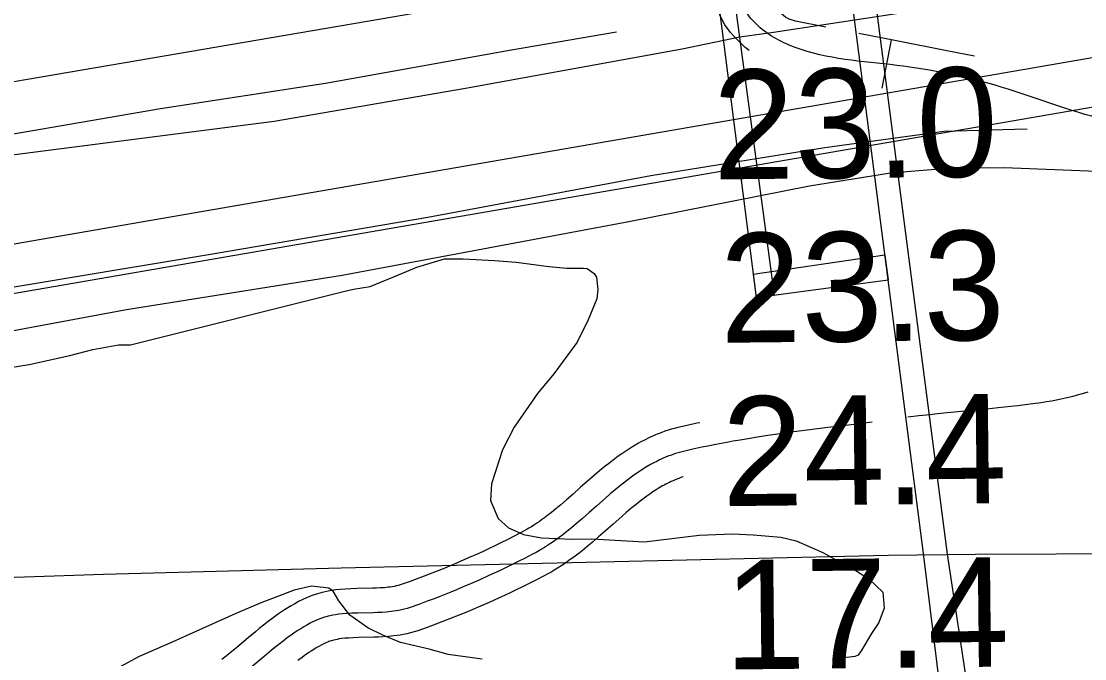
# Model space of a CAD drawing. Extents: x 3508733 to 3546731, y 546897 to 572481.
# Drawn here: x 3519217 to 3519868, y 566347 to 566737 of the extents above; entities that cross this region are included whole.
import ezdxf

# ---------------------------------------------------------------- set-up
doc = ezdxf.new("R2010")
doc.units = 0
for name, color, linetype in [('V-FLOD-BASE', 7, 'Continuous'), ('V-LEVE-TOET', 7, 'Continuous'), ('V-RIVR-RANG', 7, 'Continuous'), ('V-ROAD-CNTR', 7, 'Continuous'), ('V-SITE-STRC', 7, 'Continuous'), ('V-SITE-VEGE', 7, 'Continuous'), ('V-SURV-LINE', 7, 'Continuous'), ('V-TOPO-MINR', 7, 'Continuous'), ('V-TOPO-SHOR', 7, 'Continuous')]:
    doc.layers.add(name, color=color, linetype=linetype)

msp = doc.modelspace()

# ---------------------------------------------------------------- linework, layer by layer
at = {"layer": 'V-FLOD-BASE'}
msp.add_lwpolyline([(3519058.86, 566547.3), (3519146.44, 566563.43), (3519334.52, 566594.63), (3519466.27, 566617.17), (3519602.7, 566642.75), (3519709.17, 566659.76), (3519782.21, 566669.78), (3519810.53, 566670.62), (3519833.03, 566671.13)], dxfattribs=at)
at = {"layer": 'V-LEVE-TOET'}
for points in [[(3519136.95, 566645.72), (3519372.12, 566675.92), (3519489.29, 566696.05), (3519621.78, 566720.12), (3519657.19, 566727.44), (3519677.73, 566730.33), (3519809.4, 566750.53), (3519924.32, 566763.95), (3519998.4, 566766.58), (3520053.8, 566762.46), (3520145.94, 566750.55), (3520240.34, 566733.18), (3520349.82, 566712.15), (3520483.71, 566688.9), (3520602.97, 566675.12), (3520716.83, 566664.12), (3520853.14, 566649.76), (3521009.68, 566640.98), (3521180.11, 566626.23), (3521374.6, 566613.53), (3521554.75, 566602.16), (3521650.47, 566597.95), (3521677.61, 566597.25)], [(3519138.88, 566534.03), (3519281.88, 566560.69), (3519413.73, 566581.67), (3519589.17, 566614.56), (3519699.83, 566636.3), (3519749.31, 566644.27), (3519784.25, 566647.23), (3519818.9, 566647.6), (3519916.85, 566643.64), (3519934.21, 566646.8), (3519957.69, 566654.58), (3519970.32, 566661.12), (3519983.57, 566666.14), (3520021.21, 566670.31), (3520043.48, 566672.8), (3520071.64, 566670.66), (3520199.35, 566645.93), (3520337.1, 566617.45), (3520480.54, 566589.69), (3520619.04, 566558.1), (3520666.79, 566551.09), (3520747.13, 566543.96)]]:
    msp.add_lwpolyline(points, dxfattribs=at)
at = {"layer": 'V-ROAD-CNTR'}
msp.add_line((3519744.31, 566696.13), (3519750.03, 566725.58), dxfattribs=at)
for points in [[(3519712.95, 566785.8), (3519437.37, 566738.42), (3518962.97, 566657.35), (3518684.89, 566607.1), (3518544.78, 566581.1), (3518316.18, 566525.03), (3517942.23, 566439.4), (3517865.78, 566419.68)], [(3519709.71, 566733.42), (3519691.18, 566737.02), (3519687.29, 566738.36), (3519685.21, 566739.6), (3519680.51, 566743.43), (3519675.47, 566748.35), (3519674.52, 566749.36), (3519673.61, 566750.59), (3519673.16, 566751.49), (3519671.5, 566757.05), (3519666.61, 566778.63)], [(3519662.83, 566719.14), (3519660.52, 566721.02), (3519654.01, 566727.37), (3519651.48, 566730.09), (3519647.97, 566734.77), (3519645.15, 566740.42), (3519642.46, 566749.44), (3519637.35, 566772)], [(3519800.87, 566715.66), (3519783.86, 566718.99), (3519751.97, 566725.2), (3519730.03, 566729.47)], [(3519870.25, 566510.04), (3519866.74, 566509.01), (3519863.65, 566508.15), (3519860.94, 566507.45), (3519858.56, 566506.86), (3519856.47, 566506.37), (3519852.8, 566505.56), (3519850.04, 566505.01), (3519847.96, 566504.62), (3519844.83, 566504.08), (3519841.69, 566503.6), (3519836.59, 566502.9), (3519831.81, 566502.28), (3519827.33, 566501.74), (3519823.13, 566501.25), (3519815.24, 566500.39), (3519808.33, 566499.69), (3519784.16, 566497.34), (3519778.12, 566496.73), (3519773.59, 566496.25), (3519766.8, 566495.5), (3519760.02, 566494.68)], [(3519632.59, 566491.37), (3519630.75, 566490.98), (3519625.02, 566489.73), (3519619.23, 566488.39), (3519617.21, 566487.88), (3519615.2, 566487.32), (3519613.25, 566486.73), (3519611.35, 566486.1), (3519609.51, 566485.45), (3519607.73, 566484.77), (3519605.99, 566484.07), (3519604.31, 566483.35), (3519602.67, 566482.61), (3519601.08, 566481.86), (3519599.54, 566481.1), (3519598.04, 566480.33), (3519596.58, 566479.55), (3519595.11, 566478.74), (3519592.42, 566477.17), (3519589.82, 566475.56), (3519587.35, 566473.96), (3519585.01, 566472.36), (3519582.78, 566470.79), (3519580.66, 566469.23), (3519578.64, 566467.7), (3519576.71, 566466.2), (3519574.84, 566464.71), (3519571.36, 566461.87), (3519568.14, 566459.15), (3519565.17, 566456.58), (3519559.75, 566451.82), (3519555.09, 566447.69), (3519551.06, 566444.17), (3519547.58, 566441.17), (3519544.55, 566438.64), (3519541.9, 566436.5), (3519539.6, 566434.7), (3519537.59, 566433.17), (3519535.82, 566431.88), (3519534.28, 566430.78), (3519532.94, 566429.85), (3519531.79, 566429.09), (3519529.68, 566427.72), (3519528.13, 566426.77), (3519527, 566426.1), (3519525.22, 566425.1), (3519523.41, 566424.13), (3519519.02, 566421.87), (3519514.83, 566419.76), (3519510.89, 566417.82), (3519507.19, 566416.02), (3519503.7, 566414.36), (3519500.43, 566412.82), (3519497.37, 566411.41), (3519491.55, 566408.79), (3519486.46, 566406.55), (3519481.99, 566404.64), (3519478.07, 566403), (3519474.65, 566401.6), (3519468.58, 566399.18), (3519464.04, 566397.43), (3519460.65, 566396.14), (3519455.5, 566394.25), (3519450.47, 566392.46), (3519449.19, 566392.04), (3519448.02, 566391.71), (3519446.83, 566391.42), (3519445.63, 566391.17), (3519444.43, 566390.96), (3519443.21, 566390.77), (3519442, 566390.62), (3519440.78, 566390.49), (3519439.62, 566390.38), (3519436.94, 566390.2)], [(3519738.25, 566491.76), (3519723.75, 566489.92), (3519711.07, 566488.35), (3519699.98, 566486.95), (3519690.28, 566485.68), (3519681.8, 566484.53), (3519674.39, 566483.46), (3519667.91, 566482.48), (3519662.25, 566481.58), (3519657.29, 566480.76), (3519652.96, 566480.01), (3519649.18, 566479.33), (3519642.56, 566478.08), (3519637.6, 566477.09), (3519633.88, 566476.31), (3519628.31, 566475.1), (3519622.75, 566473.81), (3519621.05, 566473.38), (3519619.4, 566472.92), (3519617.79, 566472.43), (3519616.22, 566471.91), (3519614.69, 566471.37), (3519613.2, 566470.8), (3519611.75, 566470.22), (3519610.33, 566469.61), (3519608.95, 566468.99), (3519607.6, 566468.35), (3519606.29, 566467.7), (3519605, 566467.04), (3519603.75, 566466.37), (3519602.52, 566465.69), (3519600.13, 566464.3), (3519597.85, 566462.89), (3519595.66, 566461.47), (3519593.56, 566460.04), (3519591.55, 566458.62), (3519589.62, 566457.2), (3519587.76, 566455.8), (3519585.98, 566454.41), (3519584.26, 566453.04), (3519580.96, 566450.33), (3519577.88, 566447.74), (3519575.02, 566445.27), (3519569.67, 566440.57), (3519565, 566436.43), (3519560.89, 566432.83), (3519557.27, 566429.73), (3519554.08, 566427.06), (3519551.25, 566424.77), (3519548.76, 566422.81), (3519546.55, 566421.14), (3519544.6, 566419.71), (3519542.89, 566418.49), (3519541.37, 566417.45), (3519540.03, 566416.55), (3519537.67, 566415.03), (3519535.87, 566413.92), (3519534.52, 566413.12), (3519532.46, 566411.96), (3519530.37, 566410.84), (3519525.82, 566408.5), (3519521.53, 566406.34), (3519517.49, 566404.34), (3519513.69, 566402.5), (3519510.11, 566400.8), (3519506.75, 566399.22), (3519503.59, 566397.76), (3519497.65, 566395.08), (3519492.42, 566392.79), (3519487.83, 566390.83), (3519483.81, 566389.14), (3519480.27, 566387.7), (3519474.07, 566385.22), (3519469.4, 566383.42), (3519465.89, 566382.09), (3519460.61, 566380.15), (3519455.31, 566378.26), (3519453.55, 566377.68), (3519451.82, 566377.2), (3519450.13, 566376.78), (3519448.48, 566376.44), (3519446.86, 566376.15), (3519445.29, 566375.92), (3519443.75, 566375.72), (3519442.26, 566375.56), (3519440.8, 566375.43), (3519437.96, 566375.23)], [(3519622.4, 566458.16), (3519622.33, 566458.13), (3519621.09, 566457.72), (3519619.87, 566457.29), (3519618.67, 566456.84), (3519617.5, 566456.36), (3519616.36, 566455.88), (3519615.24, 566455.37), (3519614.13, 566454.85), (3519613.04, 566454.31), (3519611.97, 566453.76), (3519610.92, 566453.2), (3519609.93, 566452.65), (3519607.84, 566451.44), (3519605.88, 566450.22), (3519603.97, 566448.98), (3519602.12, 566447.72), (3519600.32, 566446.45), (3519598.58, 566445.17), (3519596.89, 566443.89), (3519595.25, 566442.62), (3519593.68, 566441.37), (3519590.55, 566438.8), (3519587.62, 566436.33), (3519584.87, 566433.96), (3519579.6, 566429.32), (3519574.91, 566425.17), (3519570.72, 566421.5), (3519566.96, 566418.28), (3519563.61, 566415.47), (3519560.6, 566413.04), (3519557.92, 566410.93), (3519555.52, 566409.12), (3519553.39, 566407.55), (3519551.49, 566406.2), (3519549.8, 566405.04), (3519548.27, 566404.02), (3519545.66, 566402.33), (3519543.62, 566401.08), (3519542.03, 566400.14), (3519539.69, 566398.81), (3519537.34, 566397.56), (3519532.62, 566395.13), (3519528.22, 566392.92), (3519524.08, 566390.87), (3519520.19, 566388.98), (3519516.52, 566387.24), (3519513.08, 566385.62), (3519509.82, 566384.12), (3519503.74, 566381.38), (3519498.38, 566379.02), (3519493.67, 566377.01), (3519489.54, 566375.28), (3519485.89, 566373.79), (3519479.55, 566371.26), (3519474.76, 566369.4), (3519471.13, 566368.03), (3519465.72, 566366.04), (3519460.16, 566364.06), (3519457.91, 566363.33), (3519455.63, 566362.68), (3519453.43, 566362.15), (3519451.32, 566361.71), (3519449.29, 566361.35), (3519447.36, 566361.06), (3519445.5, 566360.82), (3519443.73, 566360.63), (3519441.99, 566360.47), (3519438.99, 566360.27)], [(3519437.27, 566390.22), (3519434.71, 566390.1), (3519432.4, 566390.03), (3519422.92, 566389.84), (3519419.13, 566389.72), (3519415.7, 566389.53), (3519412.63, 566389.28), (3519409.88, 566388.98), (3519407.43, 566388.63), (3519405.26, 566388.26), (3519403.34, 566387.88), (3519401.64, 566387.49), (3519400.14, 566387.11), (3519398.76, 566386.72), (3519396.55, 566386.02), (3519394.8, 566385.4), (3519393.42, 566384.86), (3519391.51, 566384.05), (3519389.61, 566383.14), (3519387.12, 566381.85), (3519384.81, 566380.57), (3519382.62, 566379.3), (3519380.54, 566378.03), (3519378.56, 566376.78), (3519376.68, 566375.54), (3519374.89, 566374.32), (3519373.19, 566373.12), (3519371.53, 566371.92), (3519368.49, 566369.65), (3519365.67, 566367.46), (3519363.08, 566365.4), (3519360.69, 566363.45), (3519356.38, 566359.85), (3519349.02, 566353.63), (3519346.33, 566351.38), (3519343.99, 566349.45), (3519341.96, 566347.81), (3519340.19, 566346.41)], [(3519437.96, 566375.23), (3519435.29, 566375.11), (3519432.77, 566375.03), (3519423.32, 566374.85), (3519419.79, 566374.73), (3519416.72, 566374.56), (3519414.05, 566374.35), (3519411.74, 566374.09), (3519409.73, 566373.81), (3519407.99, 566373.51), (3519406.48, 566373.21), (3519405.17, 566372.91), (3519404.03, 566372.62), (3519403.04, 566372.34), (3519401.32, 566371.8), (3519400.04, 566371.35), (3519399.1, 566370.98), (3519397.69, 566370.38), (3519396.3, 566369.71), (3519394.2, 566368.62), (3519392.2, 566367.52), (3519390.29, 566366.41), (3519388.46, 566365.3), (3519386.71, 566364.18), (3519385.04, 566363.08), (3519383.43, 566361.98), (3519381.89, 566360.9), (3519380.41, 566359.83), (3519377.57, 566357.71), (3519374.95, 566355.68), (3519372.51, 566353.73), (3519370.24, 566351.88), (3519366.02, 566348.36), (3519358.67, 566342.15)], [(3519438.66, 566360.25), (3519435.87, 566360.12), (3519433.15, 566360.04), (3519423.71, 566359.85), (3519420.44, 566359.74), (3519417.73, 566359.59), (3519415.48, 566359.41), (3519413.6, 566359.21), (3519412.03, 566358.99), (3519410.72, 566358.76), (3519409.62, 566358.54), (3519408.69, 566358.33), (3519407.91, 566358.13), (3519407.32, 566357.96), (3519406.09, 566357.58), (3519405.29, 566357.29), (3519404.78, 566357.09), (3519403.87, 566356.71), (3519402.99, 566356.28), (3519401.28, 566355.4), (3519399.59, 566354.46), (3519397.96, 566353.52), (3519396.38, 566352.56), (3519394.86, 566351.59), (3519393.39, 566350.62), (3519391.97, 566349.65), (3519390.59, 566348.68), (3519389.29, 566347.74), (3519386.66, 566345.78)]]:
    msp.add_lwpolyline(points, dxfattribs=at)
msp.add_spline([(3520032.04, 566350.14), (3520029.74, 566403.27), (3520019.95, 566487.99), (3520012.74, 566559.19), (3520011.49, 566593.15), (3520009.1, 566608.38), (3519990.43, 566631.88), (3519954.1, 566661.41), (3519924.22, 566669.51), (3519881.26, 566676.74), (3519812.86, 566698.04), (3519749.1, 566710.48), (3519687.29, 566722.5), (3519664.74, 566737.86), (3519659.15, 566745.95), (3519651.98, 566775.32)], degree=3, dxfattribs=at)
at = {"layer": 'V-SITE-STRC'}
for p, q in [((3519626, 566890.71), (3519667.16, 566567.96)), ((3519678.3, 566569.46), (3519635.69, 566889.05)), ((3519745.99, 566593.8), (3519665.36, 566582.1)), ((3519745.99, 566593.8), (3519747.93, 566578.86)), ((3519665.36, 566582.1), (3519667.16, 566567.96)), ((3519667.16, 566567.96), (3519747.93, 566578.86)), ((3519678.3, 566569.46), (3519667.16, 566567.96))]:
    msp.add_line(p, q, dxfattribs=at)
msp.add_lwpolyline([(3519731.91, 566812.99), (3519783.99, 566410.81), (3519826.95, 566127.19), (3519804.79, 566125.51), (3519769.63, 566411.36), (3519733.6, 566689.46), (3519718.27, 566809.26)], dxfattribs=at)
at = {"layer": 'V-SITE-VEGE'}
for points in [[(3519284.17, 566539.04), (3519415.42, 566571.93), (3519420.7, 566573.09), (3519430.89, 566574.66), (3519448.22, 566581.94), (3519459.52, 566586.54), (3519476.49, 566591.56), (3519487.82, 566591.62), (3519507.09, 566590.6), (3519520.31, 566589.55), (3519540.35, 566587.03), (3519551.31, 566585.96), (3519561.51, 566586.02), (3519563.78, 566585.66)], [(3519563.78, 566585.66), (3519567.95, 566582.66), (3519569.48, 566580.4), (3519570.28, 566572.85), (3519569.56, 566567.18), (3519564.35, 566554.31), (3519557.63, 566540.67), (3519543.39, 566521.32), (3519533.26, 566509.17), (3519519.03, 566488.69), (3519511.94, 566474.67), (3519505.27, 566453.86), (3519504.57, 566443.66), (3519509.17, 566432.73), (3519515.62, 566427.1), (3519524.71, 566423), (3519535.68, 566420.8), (3519554.57, 566420.16), (3519566.66, 566420.23), (3519598.78, 566418.54), (3519632.37, 566422.51), (3519652.76, 566423.39), (3519665.23, 566422.71), (3519682.23, 566421.3), (3519691.69, 566419.09), (3519707.98, 566412.01), (3519718.59, 566406.03), (3519728.82, 566400.43), (3519736.4, 566395.56), (3519744.76, 566387.68), (3519745.57, 566377.86), (3519742.23, 566369.15), (3519737.73, 566362.33), (3519731.38, 566351.71), (3519729.5, 566349.06), (3519727.62, 566348.29), (3519714.79, 566346.71)], [(3519204.18, 566524.2), (3519222.29, 566526.95), (3519247.19, 566532.39), (3519261.14, 566536.25), (3519276.99, 566538.99), (3519284.17, 566539.04)], [(3519499.48, 566346.55), (3519478.69, 566349.45), (3519466.96, 566352.78), (3519449.56, 566356.83), (3519438.58, 566361.3), (3519429.49, 566365.78), (3519418.49, 566373.64), (3519411.64, 566382.29), (3519408.21, 566388.31), (3519405.55, 566390.18), (3519394.97, 566391.25), (3519384.41, 566388.92), (3519363.68, 566380.87), (3519348.23, 566374.35), (3519324.12, 566363.63), (3519309.81, 566357.13), (3519289.46, 566348.32), (3519277.41, 566341.82)]]:
    msp.add_lwpolyline(points, dxfattribs=at)
at = {"layer": 'V-SURV-LINE'}
for points in [[(3518617.93, 566497.97), (3519913.1, 566721.77)], [(3519918.21, 566692.21), (3518623.04, 566468.41)]]:
    msp.add_lwpolyline(points, dxfattribs=at)
at = {"layer": 'V-TOPO-MINR'}
msp.add_lwpolyline([(3521715.3, 566351.29), (3521606.07, 566357.28), (3521496.84, 566363.43), (3520889.5, 566398.34), (3520853.31, 566400.3), (3520817.11, 566402.1), (3520780.9, 566403.66), (3520744.68, 566405.06), (3520660.38, 566408.04), (3520582, 566410.35), (3520503.6, 566412.03), (3520425.2, 566412.79), (3520346.78, 566412.92), (3519801.18, 566410.62), (3519783.46, 566410.5), (3519765.74, 566410.3), (3519748.02, 566410.02), (3519730.3, 566409.66), (3519413.17, 566402.42), (3519267.76, 566398.46), (3519122.37, 566393.66)], dxfattribs=at)
at = {"layer": 'V-TOPO-SHOR'}
msp.add_lwpolyline([(3518904.83, 566615.01), (3518976.56, 566627.27), (3519034.78, 566638.3), (3519120.21, 566652.39), (3519223.33, 566670.04), (3519302.61, 566683.61), (3519403.52, 566699.11), (3519516.19, 566719.43), (3519581.76, 566730.58)], dxfattribs=at)

# ---------------------------------------------------------------- texts
at = {"layer": 'V-RIVR-RANG'}
for s, p in [('23.0', (3519641.02, 566640.21)), ('23.3', (3519645.23, 566540.25)), ('24.4', (3519646.55, 566440.26)), ('17.4', (3519647.86, 566340.27))]:
    msp.add_text(s, height=67, rotation=0.60833, dxfattribs=at).set_placement(p)

doc.saveas('drawing.dxf')
